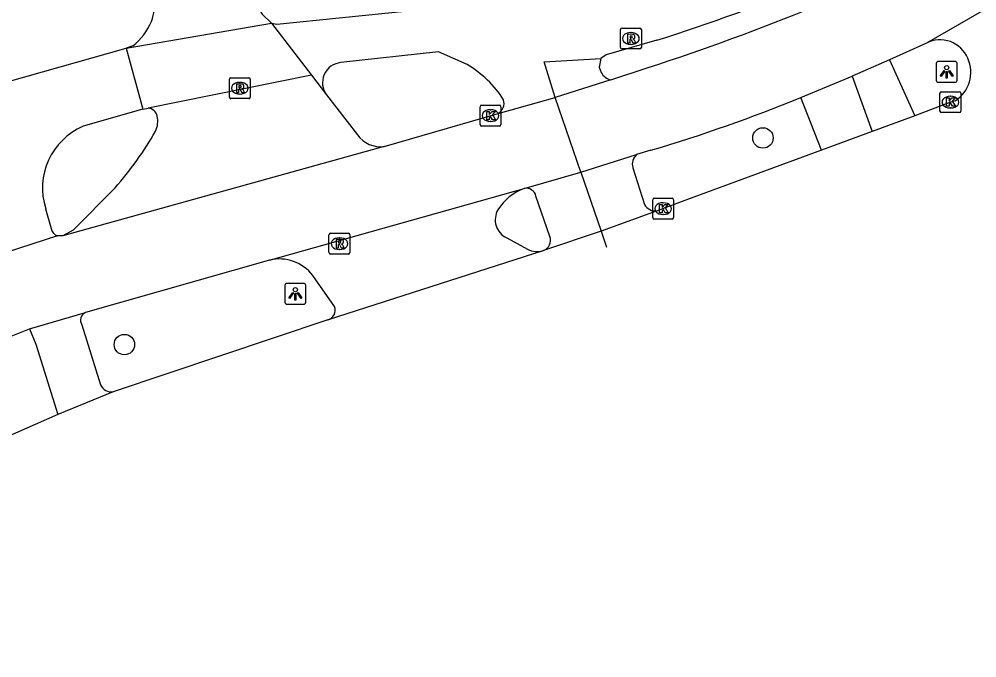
# Model space of a CAD drawing. Extents: x 161801 to 162379, y 382315 to 382832.
# Drawn here: x 162022.16 to 162067.99, y 382352.78 to 382383.33 of the extents above; entities that cross this region are included whole.
import ezdxf

# ---------------------------------------------------------------- set-up
doc = ezdxf.new("R2010")
doc.units = 0
for name, color, linetype in [('IMGEO_Boom', 7, 'Continuous'), ('IMGEO_Fietspad_open', 7, 'Continuous'), ('IMGEO_Kolk', 7, 'Continuous'), ('IMGEO_Lichtpunt', 7, 'Continuous'), ('IMGEO_Rijbaan_lokaal_gesloten', 7, 'Continuous'), ('IMGEO_Rijbaan_lokaal_open', 7, 'Continuous'), ('IMGEO_Rioolput', 7, 'Continuous'), ('IMGEO_Verkeerseiland_open', 7, 'Continuous'), ('IMGEO_Voetpad_open', 7, 'Continuous')]:
    doc.layers.add(name, color=color, linetype=linetype)

msp = doc.modelspace()

# ---------------------------------------------------------------- linework, layer by layer
at = {"layer": 'IMGEO_Boom'}
for centre in [(162057.751, 382377.648), (162027.197, 382367.766)]:
    msp.add_circle(centre, 0.489, dxfattribs=at)
at = {"layer": 'IMGEO_Fietspad_open'}
for points in [[(162034.232, 382383.139), (162034.494, 382383.089), (162040.773, 382383.73)], [(162052.675, 382382.319), (162050.247, 382381.617), (162049.988, 382381.441)], [(161923.263, 382352.781), (161924.437, 382353.114), (161940.368, 382357.557), (161963.411, 382364.051), (161981.294, 382369.045), (162000, 382374.274), (162016.836, 382378.994), (162027.279, 382381.946)], [(162043.6, 382381.162), (162042.228, 382381.77), (162037.561, 382381.25)], [(162047.805, 382379.576), (162047.281, 382381.292), (162049.988, 382381.441)], [(162062.016, 382380.596), (162062.981, 382377.956)], [(162060.554, 382377.057), (162059.571, 382379.582)], [(162028.075, 382379.021), (162025.22, 382378.207)], [(162049.036, 382376.015), (162050.013, 382373.192)], [(162047.554, 382372.933), (162046.889, 382374.865)], [(162023.431, 382374.264), (162023.699, 382373.325)], [(162022.653, 382368.525), (162022.954, 382367.788), (162024.016, 382364.421)], [(162025.163, 382368.709), (162026.06, 382365.842)]]:
    msp.add_lwpolyline(points, dxfattribs=at)
for centre, radius, start, end in [((162026.522, 382464.99), 86.709, 287.55461, 292.82196), ((162037.639, 382380.289), 0.964, 94.6568, 217.0393), ((162040.916, 382376.653), 5.248, 32.4682, 59.233), ((162044.801, 382379.315), 0.563, 299.0474, 16.0146), ((162026.513, 382375.243), 3.233, 113.563, 197.6279), ((162046.433, 382374.775), 0.465, 11.2066, 103.4051), ((162024.117, 382373.375), 0.421, 186.8815, 253.8664), ((162047.071, 382372.747), 0.517, 290.5565, 21.0591), ((162025.514, 382368.925), 0.412, 115.8605, 211.6565), ((162026.586, 382366.075), 0.576, 203.8883, 277.2419)]:
    msp.add_arc(centre, radius, start, end, dxfattribs=at)
at = {"layer": 'IMGEO_Kolk'}
for p, q in [((162066.295, 382379.862), (162067.147, 382379.862)), ((162066.22, 382378.936), (162066.22, 382379.788)), ((162066.708, 382379.642), (162066.733, 382379.642)), ((162067.221, 382379.788), (162067.221, 382378.936)), ((162044.213, 382378.291), (162044.213, 382379.143)), ((162044.288, 382379.217), (162045.14, 382379.217)), ((162044.701, 382378.997), (162044.726, 382378.997)), ((162045.214, 382379.143), (162045.214, 382378.291)), ((162066.731, 382379.082), (162066.706, 382379.082)), ((162044.724, 382378.437), (162044.699, 382378.437)), ((162067.147, 382378.862), (162066.295, 382378.862)), ((162045.14, 382378.217), (162044.288, 382378.217)), ((162052.552, 382374.767), (162053.404, 382374.767)), ((162052.477, 382373.841), (162052.477, 382374.693)), ((162052.965, 382374.547), (162052.99, 382374.547)), ((162053.478, 382374.693), (162053.478, 382373.841)), ((162052.988, 382373.987), (162052.963, 382373.987)), ((162053.404, 382373.767), (162052.552, 382373.767))]:
    msp.add_line(p, q, dxfattribs=at)
for points in [[(162066.295, 382379.862), (162067.147, 382379.862)], [(162066.22, 382378.936), (162066.22, 382379.788)], [(162066.541, 382379.562), (162066.664, 382379.562), (162066.664, 382379.411), (162066.794, 382379.562), (162066.958, 382379.562), (162066.812, 382379.411), (162066.965, 382379.162), (162066.813, 382379.162), (162066.728, 382379.326), (162066.664, 382379.259), (162066.664, 382379.162), (162066.541, 382379.162), (162066.541, 382379.562)], [(162067.221, 382379.788), (162067.221, 382378.936)], [(162044.213, 382378.291), (162044.213, 382379.143)], [(162044.288, 382379.217), (162045.14, 382379.217)], [(162044.534, 382378.917), (162044.657, 382378.917), (162044.657, 382378.766), (162044.787, 382378.917), (162044.951, 382378.917), (162044.805, 382378.766), (162044.958, 382378.517), (162044.806, 382378.517), (162044.721, 382378.681), (162044.657, 382378.614), (162044.657, 382378.517), (162044.534, 382378.517), (162044.534, 382378.917)], [(162045.214, 382379.143), (162045.214, 382378.291)], [(162067.147, 382378.862), (162066.295, 382378.862)], [(162045.14, 382378.217), (162044.288, 382378.217)], [(162052.552, 382374.767), (162053.404, 382374.767)], [(162052.477, 382373.841), (162052.477, 382374.693)], [(162052.798, 382374.467), (162052.921, 382374.467), (162052.921, 382374.316), (162053.051, 382374.467), (162053.215, 382374.467), (162053.069, 382374.316), (162053.222, 382374.067), (162053.07, 382374.067), (162052.985, 382374.231), (162052.921, 382374.164), (162052.921, 382374.067), (162052.798, 382374.067), (162052.798, 382374.467)], [(162053.478, 382374.693), (162053.478, 382373.841)], [(162053.404, 382373.767), (162052.552, 382373.767)]]:
    msp.add_lwpolyline(points, dxfattribs=at)
for centre, start, end in [((162066.297, 382379.786), 91.552, 178.448), ((162066.297, 382379.786), 91.552, 178.448), ((162067.145, 382379.786), 1.552, 88.448), ((162067.145, 382379.786), 1.552, 88.448), ((162044.29, 382379.141), 91.552, 178.448), ((162044.29, 382379.141), 91.552, 178.448), ((162045.138, 382379.141), 1.552, 88.448), ((162045.138, 382379.141), 1.552, 88.448), ((162066.297, 382378.938), 181.552, 268.448), ((162066.297, 382378.938), 181.552, 268.448), ((162067.145, 382378.938), 271.552, 358.448), ((162067.145, 382378.938), 271.552, 358.448), ((162044.29, 382378.293), 181.552, 268.448), ((162044.29, 382378.293), 181.552, 268.448), ((162045.138, 382378.293), 271.552, 358.448), ((162045.138, 382378.293), 271.552, 358.448), ((162052.554, 382374.691), 91.552, 178.448), ((162052.554, 382374.691), 91.552, 178.448), ((162053.402, 382374.691), 1.552, 88.448), ((162053.402, 382374.691), 1.552, 88.448), ((162052.554, 382373.843), 181.552, 268.448), ((162052.554, 382373.843), 181.552, 268.448), ((162053.402, 382373.843), 271.552, 358.448), ((162053.402, 382373.843), 271.552, 358.448)]:
    msp.add_arc(centre, 0.0765, start, end, dxfattribs=at)
for centre, major_axis, ratio, start_param, end_param in [((162066.707, 382379.362), (-0.387, 0.002), 0.722429, 4.712389, 7.853982), ((162066.732, 382379.362), (-0.39, 0.002), 0.717154, 1.570796, 4.712389), ((162044.7, 382378.717), (-0.387, 0.002), 0.722429, 4.712389, 7.853982), ((162044.725, 382378.717), (-0.39, 0.002), 0.717154, 1.570796, 4.712389), ((162052.964, 382374.267), (-0.387, 0.002), 0.722429, 4.712389, 7.853982), ((162052.989, 382374.267), (-0.39, 0.002), 0.717154, 1.570796, 4.712389)]:
    msp.add_ellipse(centre, major_axis=major_axis, ratio=ratio, start_param=start_param, end_param=end_param, dxfattribs=at)
at = {"layer": 'IMGEO_Lichtpunt'}
for p, q in [((162066.045, 382381.214), (162066.045, 382380.407)), ((162066.045, 382381.214), (162066.045, 382380.407)), ((162066.947, 382381.309), (162066.139, 382381.309)), ((162066.947, 382381.309), (162066.139, 382381.309)), ((162067.041, 382380.407), (162067.041, 382381.214)), ((162067.041, 382380.407), (162067.041, 382381.214)), ((162066.139, 382380.313), (162066.947, 382380.313)), ((162066.139, 382380.313), (162066.947, 382380.313)), ((162035.783, 382370.692), (162034.975, 382370.692)), ((162035.783, 382370.692), (162034.975, 382370.692)), ((162034.881, 382370.597), (162034.881, 382369.79)), ((162034.881, 382370.597), (162034.881, 382369.79)), ((162035.877, 382369.79), (162035.877, 382370.597)), ((162035.877, 382369.79), (162035.877, 382370.597)), ((162034.975, 382369.696), (162035.783, 382369.696)), ((162034.975, 382369.696), (162035.783, 382369.696))]:
    msp.add_line(p, q, dxfattribs=at)
for points in [[(162066.419, 382380.878), (162066.458, 382380.85), (162066.27, 382380.588), (162066.232, 382380.615), (162066.419, 382380.878)], [(162066.521, 382380.83), (162066.568, 382380.83), (162066.568, 382380.508), (162066.521, 382380.508), (162066.521, 382380.83)], [(162066.631, 382380.85), (162066.669, 382380.877), (162066.856, 382380.615), (162066.817, 382380.587), (162066.631, 382380.85)], [(162035.255, 382370.261), (162035.294, 382370.233), (162035.106, 382369.971), (162035.068, 382369.998), (162035.255, 382370.261)], [(162035.357, 382370.213), (162035.404, 382370.213), (162035.404, 382369.891), (162035.357, 382369.891), (162035.357, 382370.213)], [(162035.467, 382370.233), (162035.505, 382370.26), (162035.692, 382369.998), (162035.653, 382369.97), (162035.467, 382370.233)]]:
    msp.add_lwpolyline(points, dxfattribs=at)
for centre in [(162066.544, 382381.012), (162035.38, 382370.395)]:
    msp.add_circle(centre, 0.0994, dxfattribs=at)
for centre, start, end in [((162066.139, 382381.214), 90, 180), ((162066.139, 382381.214), 90, 180), ((162066.947, 382381.214), 0, 90), ((162066.947, 382381.214), 0, 90), ((162066.139, 382380.407), 180, 270), ((162066.139, 382380.407), 180, 270), ((162066.947, 382380.407), 270, 0), ((162066.947, 382380.407), 270, 360), ((162034.975, 382370.597), 90, 180), ((162034.975, 382370.597), 90, 180), ((162035.783, 382370.597), 0, 90), ((162035.783, 382370.597), 0, 90), ((162034.975, 382369.79), 180, 270), ((162034.975, 382369.79), 180, 270), ((162035.783, 382369.79), 270, 0), ((162035.783, 382369.79), 270, 360)]:
    msp.add_arc(centre, 0.0946, start, end, dxfattribs=at)
at = {"layer": 'IMGEO_Rijbaan_lokaal_gesloten'}
for points in [[(162081.117, 382391.142), (162065.569, 382382.182)], [(162027.279, 382381.946), (162034.232, 382383.139)], [(162034.232, 382383.139), (162036.149, 382380.646)], [(162065.569, 382382.182), (162063.799, 382381.384)], [(162027.279, 382381.946), (162028.075, 382379.021)], [(162063.799, 382381.384), (162062.016, 382380.596)], [(162050.467, 382380.422), (162052.264, 382381.013)], [(162036.149, 382380.646), (162028.34, 382379.074)], [(162036.149, 382380.646), (162036.87, 382379.709)], [(162050.467, 382380.422), (162047.805, 382379.576)], [(162059.571, 382379.582), (162062.016, 382380.596)], [(162036.87, 382379.709), (162038.347, 382377.792)], [(162045.075, 382378.822), (162047.805, 382379.576)], [(162049.036, 382376.015), (162047.805, 382379.576)], [(162066.947, 382379.43), (162066.722, 382379.36), (162065.021, 382378.711)], [(162028.075, 382379.021), (162028.34, 382379.074)], [(162039.629, 382377.237), (162045.075, 382378.822)], [(162065.021, 382378.711), (162062.981, 382377.956)], [(162062.981, 382377.956), (162060.554, 382377.057)], [(162039.629, 382377.237), (162024.255, 382372.959)], [(162052.392, 382377.057), (162051.707, 382376.858)], [(162060.554, 382377.057), (162054.146, 382374.697), (162052.697, 382374.163)], [(162049.036, 382376.015), (162051.707, 382376.858)], [(162046.325, 382375.227), (162049.036, 382376.015)], [(162026.752, 382375.264), (162024.754, 382373.233), (162024.255, 382372.959)], [(162034.136, 382371.808), (162046.325, 382375.227)], [(162052.697, 382374.163), (162050.013, 382373.192)], [(162024, 382372.971), (162021.534, 382372.169)], [(162024.255, 382372.959), (162024, 382372.971)], [(162050.013, 382373.192), (162047.253, 382372.263)], [(162050.013, 382373.192), (162050.268, 382372.421)], [(162045.489, 382372.871), (162046.486, 382372.322)], [(162047.253, 382372.263), (162047.217, 382372.248), (162036.953, 382368.949), (162036.93, 382368.944)], [(162034.136, 382371.808), (162025.334, 382369.296)], [(162037.258, 382369.582), (162036.221, 382371.062)], [(162022.653, 382368.525), (162025.334, 382369.296)], [(162036.93, 382368.944), (162026.659, 382365.504)], [(162020.09, 382367.503), (162022.653, 382368.525)], [(162026.659, 382365.504), (162024.016, 382364.421)], [(162024.016, 382364.421), (162021.454, 382363.287)]]:
    msp.add_lwpolyline(points, dxfattribs=at)
for centre, radius, start, end in [((162016.278, 382491.428), 116.131, 288.05158, 292.23456), ((162066.228, 382380.919), 1.424, 22.2659, 117.5586), ((162066.109, 382380.78), 1.589, 301.8305, 25.2743), ((162029.809, 382452.733), 78.973, 286.61615, 292.13947), ((162028.298, 382378.601), 0.475, 10.6824, 84.9718), ((162027.738, 382378.435), 1.058, 333.882, 13.9094), ((162014.155, 382386.325), 16.764, 318.7144, 330.1021), ((162039.466, 382378.618), 1.391, 216.4477, 276.7351), ((162047.136, 382372.941), 2.426, 109.5354, 148.3175), ((162045.894, 382373.733), 0.953, 149.6211, 244.8537), ((162046.943, 382373.243), 1.028, 243.6193, 287.5833), ((162034.601, 382369.82), 2.042, 37.4743, 103.152), ((162036.781, 382369.424), 0.502, 287.2075, 18.3765)]:
    msp.add_arc(centre, radius, start, end, dxfattribs=at)
at = {"layer": 'IMGEO_Rijbaan_lokaal_open'}
for points in [[(162032.83, 382385.614), (162032.934, 382384.925), (162033.787, 382383.577), (162034.232, 382383.139)], [(162027.597, 382382.054), (162027.279, 382381.946)]]:
    msp.add_lwpolyline(points, dxfattribs=at)
for centre, radius, start, end in [((162026.578, 382383.974), 2.057, 338.5663, 42.0387), ((162025.835, 382384.333), 2.881, 307.7062, 337.3085)]:
    msp.add_arc(centre, radius, start, end, dxfattribs=at)
at = {"layer": 'IMGEO_Rioolput'}
for p, q in [((162050.933, 382381.98), (162050.933, 382382.832)), ((162051.008, 382382.906), (162051.86, 382382.906)), ((162051.421, 382382.686), (162051.446, 382382.686)), ((162051.934, 382382.832), (162051.934, 382381.98)), ((162051.444, 382382.126), (162051.419, 382382.126)), ((162051.86, 382381.906), (162051.008, 382381.906)), ((162032.22, 382379.602), (162032.22, 382380.454)), ((162032.295, 382380.528), (162033.147, 382380.528)), ((162032.708, 382380.308), (162032.733, 382380.308)), ((162033.221, 382380.454), (162033.221, 382379.602)), ((162033.147, 382379.528), (162032.295, 382379.528)), ((162032.731, 382379.748), (162032.706, 382379.748)), ((162036.988, 382372.166), (162036.988, 382373.018)), ((162037.063, 382373.092), (162037.915, 382373.092)), ((162037.989, 382373.018), (162037.989, 382372.166)), ((162037.476, 382372.872), (162037.501, 382372.872)), ((162037.915, 382372.092), (162037.063, 382372.092)), ((162037.499, 382372.312), (162037.474, 382372.312))]:
    msp.add_line(p, q, dxfattribs=at)
for points in [[(162050.933, 382381.98), (162050.933, 382382.832)], [(162051.008, 382382.906), (162051.86, 382382.906)], [(162051.522, 382382.604), (162051.27, 382382.606), (162051.27, 382382.206)], [(162051.934, 382382.832), (162051.934, 382381.98)], [(162051.27, 382382.206), (162051.394, 382382.206), (162051.394, 382382.368), (162051.405, 382382.368)], [(162051.448, 382382.525), (162051.394, 382382.525), (162051.394, 382382.444)], [(162051.394, 382382.444), (162051.446, 382382.444)], [(162051.452, 382382.339), (162051.523, 382382.206), (162051.663, 382382.206), (162051.598, 382382.332)], [(162051.86, 382381.906), (162051.008, 382381.906)], [(162032.22, 382379.602), (162032.22, 382380.454)], [(162032.295, 382380.528), (162033.147, 382380.528)], [(162033.221, 382380.454), (162033.221, 382379.602)], [(162032.809, 382380.226), (162032.557, 382380.228), (162032.557, 382379.828)], [(162032.557, 382379.828), (162032.681, 382379.828), (162032.681, 382379.99), (162032.692, 382379.99)], [(162032.735, 382380.147), (162032.681, 382380.147), (162032.681, 382380.066)], [(162032.681, 382380.066), (162032.733, 382380.066)], [(162032.739, 382379.961), (162032.81, 382379.828), (162032.95, 382379.828), (162032.885, 382379.954)], [(162033.147, 382379.528), (162032.295, 382379.528)], [(162036.988, 382372.166), (162036.988, 382373.018)], [(162037.063, 382373.092), (162037.915, 382373.092)], [(162037.989, 382373.018), (162037.989, 382372.166)], [(162037.577, 382372.79), (162037.325, 382372.792), (162037.325, 382372.392)], [(162037.325, 382372.392), (162037.449, 382372.392), (162037.449, 382372.554), (162037.46, 382372.554)], [(162037.503, 382372.711), (162037.449, 382372.711), (162037.449, 382372.63)], [(162037.449, 382372.63), (162037.501, 382372.63)], [(162037.507, 382372.525), (162037.578, 382372.392), (162037.718, 382372.392), (162037.653, 382372.518)], [(162037.915, 382372.092), (162037.063, 382372.092)]]:
    msp.add_lwpolyline(points, dxfattribs=at)
for centre, radius, start, end in [((162051.01, 382382.83), 0.0765, 91.552, 178.448), ((162051.01, 382382.83), 0.0765, 91.552, 178.448), ((162051.521, 382382.494), 0.109, 350.3612, 89.416), ((162051.858, 382382.83), 0.0765, 1.552, 88.448), ((162051.858, 382382.83), 0.0765, 1.552, 88.448), ((162051.404, 382382.315), 0.0533, 26.0293, 88.6989), ((162051.43, 382382.633), 0.19, 274.7715, 282.9687), ((162051.454, 382382.429), 0.0964, 77.0061, 93.1865), ((162051.468, 382382.486), 0.0378, 276.6634, 79.6772), ((162051.519, 382382.494), 0.112, 277.5842, 350.9817), ((162051.503, 382382.279), 0.108, 29.5134, 73.7905), ((162051.01, 382381.982), 0.0765, 181.552, 268.448), ((162051.01, 382381.982), 0.0765, 181.552, 268.448), ((162051.858, 382381.982), 0.0765, 271.552, 358.448), ((162051.858, 382381.982), 0.0765, 271.552, 358.448), ((162032.297, 382380.452), 0.0765, 91.552, 178.448), ((162032.297, 382380.452), 0.0765, 91.552, 178.448), ((162033.145, 382380.452), 0.0765, 1.552, 88.448), ((162033.145, 382380.452), 0.0765, 1.552, 88.448), ((162032.691, 382379.937), 0.0533, 26.0293, 88.6989), ((162032.717, 382380.255), 0.19, 274.7715, 282.9687), ((162032.741, 382380.051), 0.0964, 77.0061, 93.1865), ((162032.755, 382380.108), 0.0378, 276.6634, 79.6772), ((162032.808, 382380.116), 0.109, 350.3612, 89.416), ((162032.806, 382380.116), 0.112, 277.5842, 350.9817), ((162032.79, 382379.901), 0.108, 29.5134, 73.7905), ((162032.297, 382379.604), 0.0765, 181.552, 268.448), ((162032.297, 382379.604), 0.0765, 181.552, 268.448), ((162033.145, 382379.604), 0.0765, 271.552, 358.448), ((162033.145, 382379.604), 0.0765, 271.552, 358.448), ((162037.065, 382373.016), 0.0765, 91.552, 178.448), ((162037.065, 382373.016), 0.0765, 91.552, 178.448), ((162037.913, 382373.016), 0.0765, 1.552, 88.448), ((162037.913, 382373.016), 0.0765, 1.552, 88.448), ((162037.459, 382372.501), 0.0533, 26.0293, 88.6989), ((162037.485, 382372.819), 0.19, 274.7715, 282.9687), ((162037.509, 382372.615), 0.0964, 77.0061, 93.1865), ((162037.523, 382372.672), 0.0378, 276.6634, 79.6772), ((162037.576, 382372.68), 0.109, 350.3612, 89.416), ((162037.574, 382372.68), 0.112, 277.5842, 350.9817), ((162037.558, 382372.465), 0.108, 29.5134, 73.7905), ((162037.065, 382372.168), 0.0765, 181.552, 268.448), ((162037.065, 382372.168), 0.0765, 181.552, 268.448), ((162037.913, 382372.168), 0.0765, 271.552, 358.448), ((162037.913, 382372.168), 0.0765, 271.552, 358.448)]:
    msp.add_arc(centre, radius, start, end, dxfattribs=at)
for centre, major_axis, ratio, start_param, end_param in [((162051.42, 382382.406), (-0.387, 0.002), 0.722429, 4.712389, 7.853982), ((162051.445, 382382.406), (-0.39, 0.002), 0.717154, 1.570796, 4.712389), ((162032.707, 382380.028), (-0.387, 0.002), 0.722429, 4.712389, 7.853982), ((162032.732, 382380.028), (-0.39, 0.002), 0.717154, 1.570796, 4.712389), ((162037.475, 382372.592), (-0.387, 0.002), 0.722429, 4.712389, 7.853982), ((162037.5, 382372.592), (-0.39, 0.002), 0.717154, 1.570796, 4.712389)]:
    msp.add_ellipse(centre, major_axis=major_axis, ratio=ratio, start_param=start_param, end_param=end_param, dxfattribs=at)
at = {"layer": 'IMGEO_Verkeerseiland_open'}
msp.add_lwpolyline([(162063.799, 382381.384), (162065.021, 382378.711)], dxfattribs=at)
at = {"layer": 'IMGEO_Voetpad_open'}
for points in [[(162049.988, 382381.441), (162049.92, 382381.027), (162050.012, 382380.779)], [(162051.518, 382376.223), (162052.086, 382374.472)]]:
    msp.add_lwpolyline(points, dxfattribs=at)
for centre, radius, start, end in [((162050.658, 382381.134), 0.737, 208.7743, 254.9891), ((162052.175, 382376.373), 0.674, 133.9882, 192.8618), ((162052.609, 382374.747), 0.591, 207.7459, 278.6001)]:
    msp.add_arc(centre, radius, start, end, dxfattribs=at)

doc.saveas('drawing.dxf')
